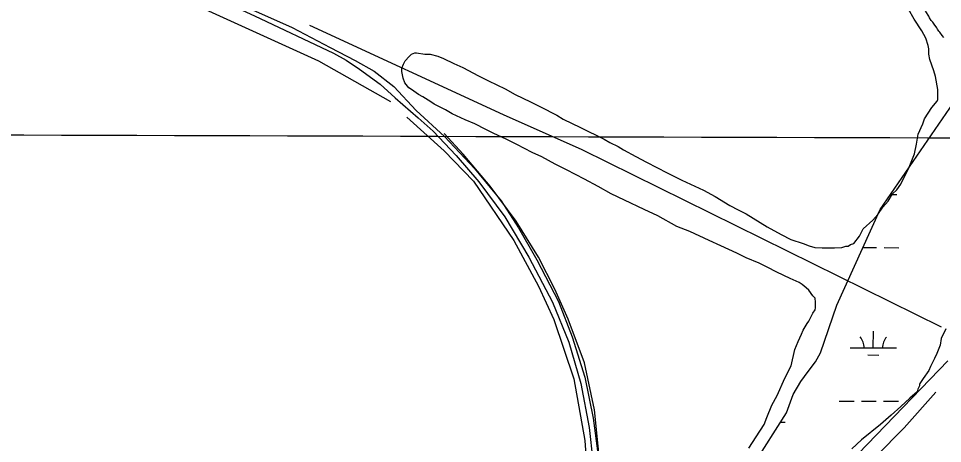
# Model space of a CAD drawing. Extents: x 3161665 to 3199565, y 885729 to 911164.
# Drawn here: x 3167700 to 3169703, y 902647 to 903568 of the extents above; entities that cross this region are included whole.
import ezdxf

# ---------------------------------------------------------------- set-up
doc = ezdxf.new("R2010")
doc.units = 0
for name, color, linetype in [('V-GRID-MAJR', 7, 'Continuous'), ('V-ROAD-CNTR', 7, 'Continuous'), ('V-SITE-VEGE', 7, 'Continuous'), ('V-TOPO-SHOR', 7, 'Continuous'), ('V-WETL-SWMP', 7, 'Continuous')]:
    doc.layers.add(name, color=color, linetype=linetype)

msp = doc.modelspace()

# ---------------------------------------------------------------- linework, layer by layer
at = {"layer": 'V-GRID-MAJR'}
msp.add_spline([(3165916.244, 903320.984), (3171139.73, 903304.649), (3176363.22, 903289.0750000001), (3181586.7120000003, 903274.26), (3186810.2060000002, 903260.204), (3192033.702, 903246.909), (3197257.2, 903234.373), (3197257.201, 903234.373)], degree=3, dxfattribs=at)
at = {"layer": 'V-ROAD-CNTR'}
for points in [[(3167702.969000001, 903809.5559999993), (3167728.233000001, 903800.1449999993), (3167744.214000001, 903788.6459999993), (3167902.481000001, 903716.0949999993), (3168211.541000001, 903573.1739999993), (3168382.956000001, 903492.7059999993), (3168410.682000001, 903477.2189999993), (3168439.100000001, 903458.1619999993), (3168484.203000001, 903425.4639999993), (3168516.842000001, 903396.0439999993), (3168566.5190000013, 903352.2659999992), (3168599.160000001, 903323.2029999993), (3168649.141000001, 903270.5099999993), (3168697.677000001, 903213.9009999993), (3168754.302000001, 903137.6379999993), (3168806.233000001, 903050.7019999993), (3168857.390000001, 902953.0759999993), (3168893.275000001, 902865.8739999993), (3168919.164000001, 902776.5899999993), (3168937.172000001, 902680.9299999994), (3168944.973000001, 902608.8599999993)], [(3167704.5015542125, 903811.1803499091), (3167715.968531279, 903816.7353387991), (3167772.7914176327, 903783.7874046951), (3167983.782995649, 903687.039598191), (3168168.4836262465, 903603.9217644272), (3168292.956377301, 903548.164875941), (3168375.764211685, 903504.8979624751), (3168429.921103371, 903476.8440185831), (3168470.768021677, 903453.321065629), (3168514.031935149, 903420.0941320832), (3168562.2098387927, 903368.0152362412), (3168623.6997158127, 903312.194347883), (3168688.857585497, 903242.8844865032), (3168746.1304709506, 903172.8076266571), (3168783.726395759, 903113.8197446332), (3168823.818315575, 903044.8938824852), (3168870.473222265, 902954.509063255), (3168900.2951626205, 902877.7282168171), (3168928.1181069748, 902790.3113916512), (3168946.163070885, 902701.5015692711), (3168955.191052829, 902630.4537113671)]]:
    msp.add_lwpolyline(points, dxfattribs=at)
at = {"layer": 'V-SITE-VEGE'}
for p, q in [((3169641.5160000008, 903566.1979999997), (3169629.2610000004, 903588.1359999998)), ((3169658.6580000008, 903540.612), (3169641.5160000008, 903566.1979999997)), ((3169667.237, 903524.7689999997), (3169658.6580000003, 903540.612)), ((3169672.154, 903508.9179999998), (3169667.237, 903524.7689999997)), ((3169673.3910000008, 903501.5979999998), (3169672.1540000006, 903508.9179999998)), ((3169673.4160000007, 903490.6149999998), (3169673.3910000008, 903501.5979999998)), ((3168538.5840000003, 903475.7949999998), (3168547.1040000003, 903485.5789999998)), ((3168547.1040000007, 903485.5789999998), (3168551.9720000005, 903490.4689999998)), ((3168551.9720000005, 903490.4689999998), (3168559.2890000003, 903492.9289999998)), ((3168559.2890000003, 903492.9289999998), (3168562.9490000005, 903492.9349999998)), ((3168562.9490000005, 903492.9349999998), (3168581.2580000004, 903490.5389999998)), ((3168581.2580000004, 903490.5389999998), (3168592.2420000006, 903490.5629999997)), ((3168592.2420000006, 903490.5629999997), (3168609.336, 903485.7219999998)), ((3168609.336, 903485.7219999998), (3168621.551, 903480.8679999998)), ((3168621.5510000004, 903480.868), (3168643.5420000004, 903469.936)), ((3169675.8850000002, 903478.4189999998), (3169673.416, 903490.6149999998)), ((3168531.2970000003, 903459.915), (3168534.941, 903468.4629999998)), ((3168534.941, 903468.4629999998), (3168538.5840000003, 903475.7949999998)), ((3168643.542, 903469.9359999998), (3168663.0860000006, 903461.4389999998)), ((3168663.0860000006, 903461.4389999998), (3168697.296, 903443.2139999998)), ((3169684.4830000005, 903454.0329999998), (3169675.8850000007, 903478.4189999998)), ((3168531.316, 903452.593), (3168531.2970000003, 903459.915)), ((3168533.79, 903437.956), (3168531.316, 903452.593)), ((3168697.296, 903443.2139999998), (3168719.2850000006, 903432.2809999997)), ((3169688.1710000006, 903441.8369999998), (3169684.4830000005, 903454.0329999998)), ((3169693.117, 903413.784), (3169688.1710000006, 903441.8369999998)), ((3168537.472, 903428.2019999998), (3168533.79, 903437.956)), ((3168546.041, 903417.2389999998), (3168537.472, 903428.2019999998)), ((3168719.2850000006, 903432.2809999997), (3168754.7140000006, 903415.2809999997)), ((3168552.15, 903413.5909999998), (3168546.041, 903417.2389999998)), ((3168566.816, 903402.6449999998), (3168552.15, 903413.5909999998)), ((3168576.5930000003, 903397.7849999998), (3168566.816, 903402.6449999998)), ((3168754.7140000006, 903415.2809999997), (3168776.7070000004, 903403.126)), ((3168776.707, 903403.1259999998), (3168809.69, 903387.3399999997)), ((3169693.169, 903391.817), (3169693.117, 903413.784)), ((3168593.702, 903386.8419999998), (3168576.5930000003, 903397.7849999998)), ((3168601.034, 903381.9779999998), (3168593.702, 903386.8419999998)), ((3168625.468, 903369.8319999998), (3168601.0340000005, 903381.978)), ((3168809.69, 903387.3399999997), (3168831.681, 903376.4099999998)), ((3169679.7850000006, 903374.7039999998), (3169691.9560000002, 903388.1529999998)), ((3169691.9560000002, 903388.1529999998), (3169693.1690000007, 903391.817)), ((3168640.13, 903361.322), (3168625.468, 903369.8319999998)), ((3168668.2290000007, 903347.9649999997), (3168640.13, 903361.322)), ((3168831.681, 903376.4099999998), (3168867.1120000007, 903358.185)), ((3169663.9780000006, 903350.2589999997), (3169679.7850000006, 903374.7039999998)), ((3168688.991, 903339.4699999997), (3168668.2290000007, 903347.9649999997)), ((3168867.1120000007, 903358.185), (3168880.5550000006, 903349.6730000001)), ((3168880.5550000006, 903349.6729999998), (3168918.4250000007, 903331.4559999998)), ((3169660.3410000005, 903339.269), (3169663.9780000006, 903350.2589999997)), ((3168713.428000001, 903327.3259999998), (3168688.991, 903339.4699999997)), ((3168729.308, 903318.8179999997), (3168713.428000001, 903327.3259999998)), ((3168918.4250000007, 903331.4559999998), (3168969.7350000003, 903305.9509999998)), ((3169650.63, 903317.282), (3169660.3410000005, 903339.269)), ((3168758.627, 903305.4629999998), (3168729.308, 903318.8179999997)), ((3168780.6190000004, 903294.5309999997), (3168758.627, 903305.4629999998)), ((3168969.7350000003, 903305.9509999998), (3168981.9560000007, 903298.6559999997)), ((3169647.021, 903295.307), (3169650.63, 903317.282)), ((3168813.6060000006, 903277.522), (3168780.6190000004, 903294.5309999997)), ((3168981.9560000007, 903298.6559999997), (3169000.2810000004, 903290.1559999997)), ((3169000.2810000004, 903290.1559999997), (3169011.2790000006, 903282.8589999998)), ((3169011.2790000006, 903282.8589999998), (3169038.159, 903268.2779999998)), ((3169642.188, 903274.5529999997), (3169647.021, 903295.307)), ((3168834.373, 903267.8089999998), (3168813.606, 903277.5219999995)), ((3168863.696, 903252.0119999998), (3168834.373, 903267.8089999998)), ((3169038.159, 903268.2779999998), (3169061.373, 903256.1289999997)), ((3169631.272, 903245.2399999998), (3169642.188, 903274.5529999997)), ((3168888.128, 903239.8659999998), (3168863.6960000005, 903252.012)), ((3169061.373, 903256.1289999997), (3169106.5760000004, 903233.0479999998)), ((3169613.053000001, 903208.5909999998), (3169631.2720000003, 903245.2399999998)), ((3168927.2270000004, 903219.2119999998), (3168888.128, 903239.8659999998)), ((3169106.5760000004, 903233.0479999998), (3169138.341, 903217.2579999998)), ((3168956.548, 903203.4149999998), (3168927.2270000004, 903219.2119999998)), ((3168984.653, 903187.6129999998), (3168956.548, 903203.4149999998)), ((3169138.341, 903217.2579999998), (3169184.7630000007, 903195.3989999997)), ((3169604.537, 903196.3659999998), (3169613.053000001, 903208.5909999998)), ((3169013.97, 903174.2599999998), (3168984.653, 903187.6129999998)), ((3169184.7630000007, 903195.3989999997), (3169210.418, 903182.0339999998)), ((3169210.4180000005, 903182.034), (3169242.1910000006, 903162.5839999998)), ((3169585.069, 903171.9149999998), (3169594.7970000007, 903187.8029999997)), ((3169594.7970000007, 903187.8029999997), (3169604.537, 903196.3659999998)), ((3169056.7280000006, 903153.6140000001), (3169013.9700000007, 903174.26)), ((3169242.191, 903162.5839999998), (3169260.518, 903152.8649999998)), ((3169574.1180000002, 903158.4679999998), (3169585.069, 903171.9149999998)), ((3169086.045, 903140.2609999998), (3169056.7280000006, 903153.6140000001)), ((3169127.5890000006, 903117.1699999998), (3169086.045, 903140.2609999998)), ((3169260.518, 903152.8649999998), (3169277.6190000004, 903144.3609999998)), ((3169277.6190000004, 903144.3609999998), (3169322.8370000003, 903116.3999999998)), ((3169552.2170000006, 903130.3509999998), (3169563.1740000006, 903142.5799999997)), ((3169563.1740000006, 903142.5799999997), (3169574.1180000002, 903158.4679999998)), ((3169531.5160000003, 903111.9989999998), (3169552.217, 903130.3509999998)), ((3169155.679, 903106.2499999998), (3169127.5890000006, 903117.1699999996)), ((3169197.2150000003, 903086.8229999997), (3169155.6790000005, 903106.25)), ((3169322.8370000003, 903116.3999999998), (3169353.383, 903099.3849999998)), ((3169523.0100000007, 903096.117), (3169531.5160000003, 903111.9989999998)), ((3169222.872, 903074.6779999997), (3169197.2150000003, 903086.8229999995)), ((3169353.383, 903099.3849999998), (3169374.154, 903088.4509999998)), ((3169374.154, 903088.4509999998), (3169401.019, 903079.9699999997)), ((3169401.019, 903079.9699999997), (3169414.4520000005, 903075.1199999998)), ((3169503.5280000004, 903077.7659999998), (3169510.8430000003, 903080.2239999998)), ((3169510.8430000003, 903080.224), (3169523.0100000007, 903096.117)), ((3169257.0760000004, 903058.8939999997), (3169222.872, 903074.6779999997)), ((3169414.4520000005, 903075.12), (3169426.662, 903071.487)), ((3169426.662, 903071.4869999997), (3169442.5300000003, 903070.3039999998)), ((3169442.5300000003, 903070.3039999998), (3169469.3770000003, 903070.3649999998)), ((3169469.3770000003, 903070.3649999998), (3169485.2370000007, 903071.6219999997)), ((3169485.2370000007, 903071.6219999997), (3169493.773, 903074.0819999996)), ((3169493.773, 903074.082), (3169498.656, 903074.094)), ((3169498.656, 903074.094), (3169503.528, 903077.7659999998)), ((3169277.84, 903049.1779999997), (3169257.0760000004, 903058.8939999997)), ((3169305.9350000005, 903037.0419999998), (3169277.84, 903049.1779999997)), ((3169323.04, 903028.5389999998), (3169305.9350000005, 903037.0419999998)), ((3169343.808, 903017.6039999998), (3169323.04, 903028.5389999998)), ((3169373.128, 903004.2489999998), (3169343.808, 903017.6039999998)), ((3169392.6720000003, 902995.7499999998), (3169373.128, 903004.2489999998)), ((3169398.785, 902990.8839999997), (3169392.6720000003, 902995.7499999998)), ((3169407.341, 902983.5809999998), (3169398.785, 902990.8839999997)), ((3169413.455, 902978.7149999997), (3169407.3410000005, 902983.5809999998)), ((3169422.026, 902966.5309999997), (3169413.455, 902978.7149999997)), ((3169426.9180000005, 902961.6609999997), (3169422.026, 902966.5309999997)), ((3169428.157, 902953.1229999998), (3169426.9180000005, 902961.6609999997)), ((3169426.9780000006, 902936.0369999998), (3169428.186, 902940.919)), ((3169428.186, 902940.919), (3169428.157, 902953.1229999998)), ((3169413.61, 902911.5999999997), (3169422.112, 902928.7049999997)), ((3169422.112, 902928.7049999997), (3169426.9780000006, 902936.0369999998)), ((3169401.451, 902892.0479999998), (3169409.961, 902906.7089999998)), ((3169409.961, 902906.7089999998), (3169413.61, 902911.5999999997)), ((3169390.525, 902867.6149999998), (3169397.81, 902883.4969999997)), ((3169397.81, 902883.4969999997), (3169401.451, 902892.0479999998)), ((3169710.1770000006, 902895.1999999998), (3169700.464, 902874.4329999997)), ((3169383.2430000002, 902850.5159999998), (3169390.525, 902867.6149999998)), ((3169698.0550000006, 902859.7829999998), (3169690.7770000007, 902841.4619999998)), ((3169700.464, 902874.4329999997), (3169698.055, 902859.7829999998)), ((3169374.782, 902815.1079999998), (3169383.2430000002, 902850.5159999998)), ((3169690.7770000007, 902841.4619999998), (3169685.921, 902830.4679999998)), ((3169685.9210000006, 902830.4679999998), (3169677.4170000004, 902813.3679999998)), ((3169361.4210000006, 902788.2299999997), (3169374.7820000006, 902815.1079999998)), ((3169673.776, 902804.8129999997), (3169661.613, 902787.702)), ((3169677.417, 902813.3679999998), (3169673.776, 902804.8129999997)), ((3169344.4250000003, 902750.3629999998), (3169361.421, 902788.2299999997)), ((3169661.613, 902787.702), (3169654.318, 902776.7019999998)), ((3169649.464, 902764.4879999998), (3169648.2580000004, 902758.385)), ((3169653.108, 902771.8199999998), (3169649.464, 902764.4879999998)), ((3169654.318, 902776.7019999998), (3169653.1040000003, 902774.2589999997)), ((3169653.1040000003, 902774.2589999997), (3169653.108, 902771.8199999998)), ((3169333.491, 902729.5919999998), (3169344.4250000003, 902750.3629999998)), ((3169632.4270000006, 902744.9259999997), (3169612.9420000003, 902726.5749999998)), ((3169648.2580000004, 902758.385), (3169632.4270000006, 902744.9259999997)), ((3169322.5710000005, 902702.72), (3169333.491, 902729.5919999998)), ((3169612.9420000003, 902726.5749999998), (3169592.241, 902708.2229999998)), ((3169316.502, 902688.063), (3169322.5710000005, 902702.72)), ((3169592.241, 902708.2229999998), (3169569.1030000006, 902687.4259999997)), ((3169299.4770000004, 902661.1789999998), (3169316.5020000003, 902688.063)), ((3169569.1030000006, 902687.4259999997), (3169527.6900000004, 902654.3809999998)), ((3169283.673, 902636.736), (3169299.477, 902661.1789999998)), ((3169527.6900000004, 902654.3809999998), (3169506.9890000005, 902634.8109999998))]:
    msp.add_line(p, q, dxfattribs=at)
at = {"layer": 'V-TOPO-SHOR'}
msp.add_line((3168921.5776983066, 903284.04766307), (3169700.4911480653, 902899.6564328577), dxfattribs=at)
for points in [[(3168507.4755336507, 903386.6662738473), (3168351.3595751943, 903474.7998103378), (3168057.2362330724, 903609.2731205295), (3167722.457984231, 903756.6831672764), (3167706.39649398, 903755.6478582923), (3167703.1587798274, 903743.8782179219), (3167704.2223289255, 903740.6640371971), (3167552.991100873, 903615.7345906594), (3167292.411834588, 903424.6674192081), (3167206.645437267, 903371.3252302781), (3167193.7793009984, 903362.7885973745)], [(3169706.112000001, 903526.2399999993), (3169702.608000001, 903530.4749999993), (3169697.351000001, 903537.6999999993), (3169695.348000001, 903540.1929999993), (3169692.593000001, 903544.4299999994), (3169691.0900000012, 903547.1719999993), (3169689.337000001, 903549.6649999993), (3169686.332000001, 903553.4019999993), (3169682.077000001, 903559.3819999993), (3169678.822000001, 903563.1199999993), (3169675.066000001, 903568.8519999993), (3169673.311000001, 903572.5939999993), (3169667.296000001, 903583.0629999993), (3169662.537000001, 903590.7899999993), (3169658.027000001, 903599.0169999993), (3169653.767000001, 903605.4969999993)], [(3168331.189795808, 903552.9989901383), (3168750.444971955, 903359.3668368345), (3168921.5776983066, 903284.04766307)], [(3168541.748554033, 903353.776528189), (3168622.6185278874, 903281.0094566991), (3168686.622191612, 903215.0319534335), (3168774.122173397, 903086.5422343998), (3168827.0807289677, 902987.6706024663), (3168860.6834745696, 902915.0074307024), (3168904.292458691, 902786.6141899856), (3168927.632927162, 902653.2011318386), (3168936.648535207, 902530.7923640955), (3168938.240172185, 902486.8976557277), (3168934.700670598, 902412.6280041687), (3168916.721276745, 902297.0310688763), (3168896.2635151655, 902205.9173714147), (3168870.7748040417, 902130.007843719)], [(3168907.0340311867, 902113.8909682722), (3168934.273939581, 902218.4947452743), (3168956.4495020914, 902323.1096543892), (3168964.174040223, 902381.3329338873), (3168970.191909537, 902431.1193476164), (3168970.329205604, 902493.5796135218), (3168963.743726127, 902569.5596446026), (3168948.8809411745, 902719.8353021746), (3168927.158084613, 902821.1704590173), (3168891.9154628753, 902915.7828403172), (3168862.51630734, 902980.8402164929), (3168827.2180250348, 903050.1308683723), (3168779.279286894, 903128.7339846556), (3168722.8925508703, 903203.9794238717), (3168663.960654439, 903273.3220256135), (3168622.700163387, 903318.1479931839)], [(3169688.8787426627, 902757.5028558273), (3169620.44240817, 902680.4333234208), (3169438.740798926, 902497.2954206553)]]:
    msp.add_lwpolyline(points, dxfattribs=at)
at = {"layer": 'V-WETL-SWMP'}
for p, q in [((3169568.2176607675, 903153.5679559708), (3169735.3129822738, 903396.0560011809)), ((3169590.8386621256, 903186.3954603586), (3169604.1376563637, 903186.3587091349)), ((3169473.9066859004, 902946.5949542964), (3169568.2176607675, 903153.5679559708)), ((3169530.6530211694, 903071.1293402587), (3169560.4108386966, 903071.047105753)), ((3169576.4107737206, 903071.0028905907), (3169608.4106437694, 903070.914460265)), ((3169438.9955109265, 902843.0378993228), (3169473.9066859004, 902946.5949542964)), ((3169553.2185189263, 902853.8231521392), (3169553.318004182, 902889.8230146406)), ((3169427.7855157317, 902823.4618990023), (3169438.9955109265, 902843.0378993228)), ((3169503.2187219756, 902853.9613245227), (3169603.2183158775, 902853.6849797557)), ((3169411.6415228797, 902802.2948985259), (3169427.7855157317, 902823.4618990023)), ((3169714.5788623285, 902825.5118092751), (3169521.3587294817, 902624.8758181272)), ((3169541.1759244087, 902838.4253724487), (3169565.175826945, 902838.3590497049)), ((3169396.0895297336, 902780.9318980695), (3169411.6415228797, 902802.2948985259)), ((3169379.567536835, 902752.6548975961), (3169396.0895297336, 902780.9318980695)), ((3169364.6505427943, 902713.1258971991), (3169379.567536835, 902752.6548975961)), ((3169479.491823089, 902738.5944521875), (3169511.4916931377, 902738.506021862)), ((3169527.4916281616, 902738.4618066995), (3169559.4914982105, 902738.3733763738)), ((3169575.491433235, 902738.3291612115), (3169607.4913032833, 902738.2407308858)), ((3169188.748821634, 902435.0709452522), (3169364.650542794, 902713.1258971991)), ((3169351.6134646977, 902692.5176615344), (3169362.2999901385, 902692.4881297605))]:
    msp.add_line(p, q, dxfattribs=at)
for centre, radius, start, end in [((3169497.977119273, 902854.4506144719), 35.24628790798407, 359.0698456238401, 40.61350395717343), ((3169608.462542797, 902854.1452925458), 35.24628790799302, 139.06984299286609, 180.6135013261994)]:
    msp.add_arc(centre, radius, start, end, dxfattribs=at)

doc.saveas('drawing.dxf')
